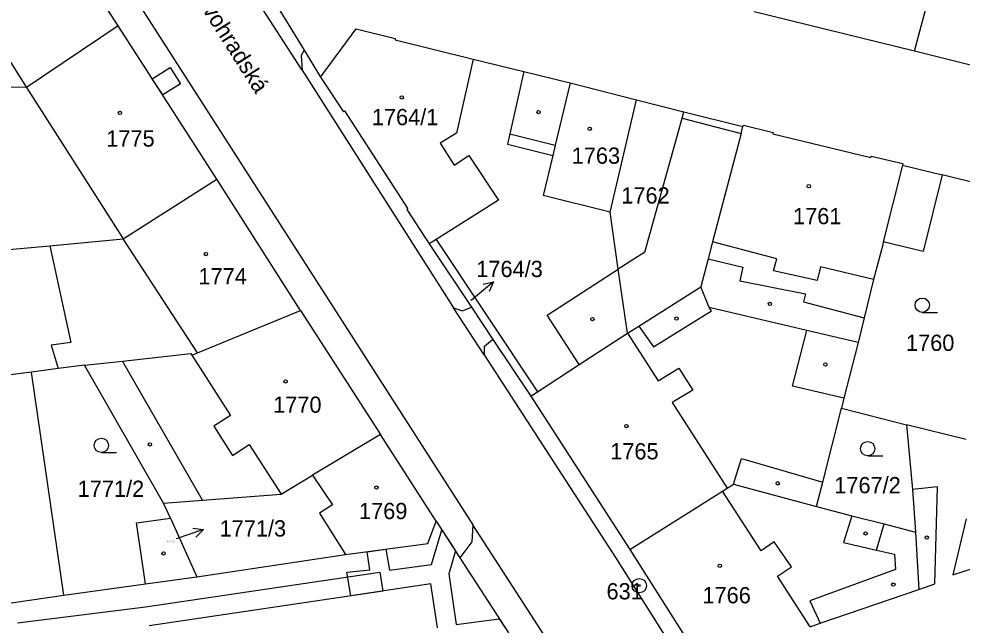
# Model space of a CAD drawing. Extents: x -755819 to -753140, y -1169796 to -1166000.
# Drawn here: x -754926.6 to -754828, y -1167980 to -1167916.7 of the extents above; entities that cross this region are included whole.
import ezdxf

# ---------------------------------------------------------------- set-up
doc = ezdxf.new("R2010")
doc.units = 0
for name, color, linetype in [('Vrstva 1', 7, 'Continuous'), ('Vrstva 15', 7, 'Continuous'), ('Vrstva 16', 7, 'Continuous'), ('Vrstva 17', 7, 'Continuous'), ('Vrstva 18', 7, 'Continuous'), ('Vrstva 19', 7, 'Continuous'), ('Vrstva 24', 7, 'Continuous'), ('Vrstva 25', 7, 'Continuous'), ('Vrstva 27', 7, 'Continuous'), ('Vrstva 4', 7, 'Continuous'), ('Vrstva 6', 7, 'Continuous')]:
    doc.layers.add(name, color=color, linetype=linetype)

msp = doc.modelspace()

# ---------------------------------------------------------------- linework, layer by layer
at = {"layer": 'Vrstva 1'}
for p, q in [((-754936.42, -1167880.27), (-754879.14, -1167969.56)), ((-754896.99, -1167922.04), (-754909.89, -1167901.95)), ((-754906.8, -1167903.58), (-754896.78, -1167919.94)), ((-754916.2, -1167917.41), (-754924.4, -1167904.62)), ((-754832.99, -1167920.04), (-754831.31, -1167913.75)), ((-754832.99, -1167920.04), (-754849.76, -1167915.92)), ((-754916.2, -1167917.41), (-754925.8, -1167923.85)), ((-754905.89, -1167933.41), (-754916.2, -1167917.41)), ((-754895.06, -1167922.75), (-754891.35, -1167917.7)), ((-754891.35, -1167917.7), (-754887.27, -1167918.73)), ((-754887.27, -1167918.73), (-754887.28, -1167918.87)), ((-754887.28, -1167918.87), (-754879.12, -1167920.87)), ((-754896.78, -1167919.94), (-754895.06, -1167922.75)), ((-754818.31, -1167923.73), (-754832.99, -1167920.04)), ((-754879.12, -1167920.87), (-754873.82, -1167922.17)), ((-754896.99, -1167922.04), (-754881.16, -1167946.85)), ((-754873.82, -1167922.17), (-754868.97, -1167923.36)), ((-754895.06, -1167922.75), (-754892.67, -1167926.38)), ((-754868.97, -1167923.36), (-754870.54, -1167929.87)), ((-754868.97, -1167923.36), (-754862.04, -1167925.12)), ((-754925.8, -1167923.85), (-754935.7, -1167923.75)), ((-754864.81, -1167936.87), (-754862.04, -1167925.12)), ((-754862.04, -1167925.12), (-754857.1, -1167926.37)), ((-754892.67, -1167926.38), (-754892.55, -1167926.29)), ((-754892.55, -1167926.29), (-754885.93, -1167936.51)), ((-754857.1, -1167926.37), (-754850.92, -1167927.93)), ((-754851.12, -1167928.63), (-754850.92, -1167927.93)), ((-754850.92, -1167927.93), (-754850.88, -1167927.78)), ((-754850.88, -1167927.78), (-754847.77, -1167928.53)), ((-754851.12, -1167928.63), (-754854.1, -1167939.96)), ((-754847.77, -1167928.53), (-754847.81, -1167928.68)), ((-754847.81, -1167928.68), (-754837.57, -1167931.17)), ((-754870.54, -1167929.87), (-754870.79, -1167930.94)), ((-754870.79, -1167930.94), (-754871.8, -1167935.14)), ((-754837.57, -1167931.17), (-754837.53, -1167931.01)), ((-754837.53, -1167931.01), (-754834.2, -1167931.77)), ((-754834.2, -1167931.77), (-754834.25, -1167931.97)), ((-754834.25, -1167931.97), (-754830.09, -1167932.98)), ((-754820.9, -1167935.23), (-754830.09, -1167932.98)), ((-754915.68, -1167939.67), (-754905.89, -1167933.41)), ((-754897.17, -1167947.16), (-754905.89, -1167933.41)), ((-754864.81, -1167936.87), (-754871.8, -1167935.14)), ((-754885.93, -1167936.51), (-754886.05, -1167936.6)), ((-754886.05, -1167936.6), (-754883.71, -1167940.17)), ((-754863.95, -1167942.82), (-754864.81, -1167936.87)), ((-754923.37, -1167940.37), (-754915.68, -1167939.67)), ((-754883, -1167939.72), (-754883.71, -1167940.17)), ((-754883, -1167939.72), (-754872.4, -1167955.63)), ((-754854.1, -1167939.96), (-754854.57, -1167941.74)), ((-754836.26, -1167939.96), (-754836.32, -1167940.27)), ((-754931.04, -1167941.06), (-754923.37, -1167940.37)), ((-754923.37, -1167940.37), (-754921.17, -1167950.5)), ((-754883.71, -1167940.17), (-754879.29, -1167946.8)), ((-754836.32, -1167940.27), (-754837.27, -1167943.89)), ((-754854.57, -1167941.74), (-754855.34, -1167944.67)), ((-754862.98, -1167949.52), (-754863.95, -1167942.82)), ((-754837.27, -1167943.89), (-754838.26, -1167947.92)), ((-754861.81, -1167948.78), (-754855.34, -1167944.67)), ((-754854.44, -1167946.84), (-754855.34, -1167944.67)), ((-754877.98, -1167951.78), (-754881.16, -1167946.85)), ((-754879.29, -1167946.8), (-754877.06, -1167950.16)), ((-754844.25, -1167949.23), (-754854.44, -1167946.84)), ((-754907.92, -1167951.57), (-754897.17, -1167947.16)), ((-754897.17, -1167947.16), (-754888.81, -1167960.1)), ((-754838.26, -1167947.92), (-754838.9, -1167950.49)), ((-754862.98, -1167949.52), (-754861.81, -1167948.78)), ((-754868.03, -1167952.8), (-754862.98, -1167949.52)), ((-754838.9, -1167950.49), (-754844.25, -1167949.23)), ((-754921.17, -1167950.5), (-754923.2, -1167950.76)), ((-754923.2, -1167950.76), (-754922.5, -1167953.21)), ((-754877.06, -1167950.16), (-754873.1, -1167956.09)), ((-754838.9, -1167950.49), (-754840.37, -1167956.32)), ((-754915.76, -1167952.43), (-754908.62, -1167951.65)), ((-754908.62, -1167951.65), (-754908.52, -1167951.82)), ((-754908.52, -1167951.82), (-754907.92, -1167951.57)), ((-754877.98, -1167951.78), (-754864.18, -1167973.07)), ((-754919.72, -1167952.86), (-754922.5, -1167953.21)), ((-754919.72, -1167952.86), (-754915.76, -1167952.43)), ((-754911.46, -1167967.27), (-754919.72, -1167952.86)), ((-754872.4, -1167955.63), (-754868.03, -1167952.8)), ((-754925.27, -1167953.58), (-754944.76, -1167956.11)), ((-754922.5, -1167953.21), (-754925.27, -1167953.58)), ((-754873.1, -1167956.09), (-754872.4, -1167955.63)), ((-754873.1, -1167956.09), (-754862.75, -1167972.12)), ((-754840.37, -1167956.32), (-754840.63, -1167957.35)), ((-754842.59, -1167965.08), (-754840.63, -1167957.35)), ((-754840.63, -1167957.35), (-754833.85, -1167959.1)), ((-754833.85, -1167959.1), (-754833.2, -1167965.85)), ((-754827.59, -1167960.64), (-754833.85, -1167959.1)), ((-754888.81, -1167960.1), (-754895.92, -1167964.37)), ((-754882.97, -1167969.18), (-754888.81, -1167960.1)), ((-754899.18, -1167966.33), (-754895.92, -1167964.37)), ((-754853.05, -1167966.02), (-754852.56, -1167965.71)), ((-754852.56, -1167965.71), (-754851.9, -1167965.3)), ((-754851.9, -1167965.3), (-754843.24, -1167967.64)), ((-754843.24, -1167967.64), (-754842.59, -1167965.08)), ((-754907.4, -1167966.96), (-754899.18, -1167966.33)), ((-754862.75, -1167972.12), (-754853.05, -1167966.02)), ((-754833.2, -1167965.85), (-754832.88, -1167970.3)), ((-754911.46, -1167967.27), (-754907.4, -1167966.96)), ((-754910.76, -1167968.84), (-754911.46, -1167967.27)), ((-754843.24, -1167967.64), (-754839.55, -1167968.59)), ((-754839.55, -1167968.59), (-754836.18, -1167969.45)), ((-754914.31, -1167969.35), (-754910.76, -1167968.84)), ((-754913.35, -1167975.72), (-754914.31, -1167969.35)), ((-754910.76, -1167968.84), (-754908.01, -1167974.98)), ((-754883.86, -1167971.5), (-754882.97, -1167969.18)), ((-754882.97, -1167969.18), (-754880.51, -1167972.99)), ((-754871.57, -1167981.3), (-754879.14, -1167969.56)), ((-754836.18, -1167969.45), (-754832.88, -1167970.3)), ((-754832.88, -1167970.3), (-754832.56, -1167976.29)), ((-754892.46, -1167972.66), (-754883.86, -1167971.5)), ((-754908.01, -1167974.98), (-754892.46, -1167972.66)), ((-754862.75, -1167972.12), (-754853.7, -1167986.36)), ((-754880.51, -1167972.99), (-754875.44, -1167980.84)), ((-754864.18, -1167973.07), (-754845.56, -1168002.49)), ((-754913.35, -1167975.72), (-754908.01, -1167974.98)), ((-754921.88, -1167976.91), (-754913.35, -1167975.72)), ((-754842.87, -1167979.84), (-754832.56, -1167976.29)), ((-754929.38, -1167977.98), (-754921.88, -1167976.91)), ((-754843.91, -1167980.2), (-754842.87, -1167979.84))]:
    msp.add_line(p, q, dxfattribs=at)
at = {"layer": 'Vrstva 16'}
for p, q in [((-754876.994, -1167944.137), (-754879.28, -1167946.08)), ((-754879.29, -1167946.09), (-754879.28, -1167946.08)), ((-754907.313, -1167970.043), (-754910.15, -1167971.02))]:
    msp.add_line(p, q, dxfattribs=at)
for points in [[(-754878.08, -1167944.404), (-754876.994, -1167944.137), (-754877.432, -1167945.165)], [(-754908.422, -1167969.896), (-754907.313, -1167970.043), (-754908.096, -1167970.842)]]:
    msp.add_lwpolyline(points, dxfattribs=at)
at = {"layer": 'Vrstva 24'}
for radius in [0.75, 0.1]:
    msp.add_circle((-754861.76, -1167975.9), radius, dxfattribs=at)
at = {"layer": 'Vrstva 25'}
for p, q in [((-754832.19, -1167947.34), (-754830.59, -1167947.34)), ((-754917.97, -1167961.99), (-754916.37, -1167961.99)), ((-754837.89, -1167962.34), (-754836.29, -1167962.34))]:
    msp.add_line(p, q, dxfattribs=at)
for centre, radius in [((-754886.58, -1167924.88), 0.175), ((-754916.03, -1167926.49), 0.175), ((-754872.28, -1167926.41), 0.175), ((-754866.94, -1167928.15), 0.175), ((-754844.04, -1167934.15), 0.175), ((-754907.05, -1167941.25), 0.175), ((-754832.19, -1167946.59), 0.75), ((-754848.11, -1167946.46), 0.175), ((-754866.66, -1167948.04), 0.175), ((-754857.87, -1167947.99), 0.175), ((-754842.3, -1167952.79), 0.175), ((-754898.72, -1167954.55), 0.175), ((-754863.1, -1167959.22), 0.175), ((-754917.97, -1167961.24), 0.75), ((-754837.89, -1167961.59), 0.75), ((-754912.9, -1167961.14), 0.175), ((-754889.22, -1167965.65), 0.175), ((-754847.29, -1167965.21), 0.175), ((-754838.11, -1167970.45), 0.175), ((-754831.72, -1167970.88), 0.175), ((-754911.47, -1167972.53), 0.175), ((-754853.34, -1167973.82), 0.175), ((-754835.21, -1167975.79), 0.175)]:
    msp.add_circle(centre, radius, dxfattribs=at)
at = {"layer": 'Vrstva 27'}
for p, q in [((-754912.65, -1167922.92), (-754910.78, -1167921.76)), ((-754910.78, -1167921.76), (-754909.7, -1167923.44)), ((-754911.56, -1167924.6), (-754912.65, -1167922.92)), ((-754909.7, -1167923.44), (-754911.56, -1167924.6)), ((-754883.47, -1167973.7), (-754882.39, -1167970.07)), ((-754882.39, -1167970.07), (-754880.97, -1167972.28)), ((-754890.21, -1167972.36), (-754888.23, -1167972.09)), ((-754889.9, -1167974.25), (-754890.21, -1167972.36)), ((-754888.23, -1167972.09), (-754887.87, -1167974.27)), ((-754880.97, -1167972.28), (-754881.67, -1167974.66)), ((-754913.34, -1167978.13), (-754888.87, -1167974.48)), ((-754892.31, -1167974.48), (-754889.9, -1167974.25)), ((-754891.9, -1167976.98), (-754892.31, -1167974.48)), ((-754888.87, -1167974.48), (-754888.57, -1167976.47)), ((-754887.87, -1167974.27), (-754883.47, -1167973.7)), ((-754881.67, -1167974.66), (-754880.88, -1167979.96)), ((-754888.57, -1167976.47), (-754912.99, -1167980.1)), ((-754883.54, -1167975.71), (-754891.9, -1167976.98)), ((-754882.83, -1167980.32), (-754883.54, -1167975.71)), ((-754926.72, -1167979.8), (-754913.34, -1167978.13)), ((-754880.88, -1167979.96), (-754876.39, -1167979.36)), ((-754876.39, -1167979.36), (-754875.44, -1167980.84))]:
    msp.add_line(p, q, dxfattribs=at)
at = {"layer": 'Vrstva 4'}
for p, q in [((-754929.31, -1167918.3), (-754925.8, -1167923.85)), ((-754896.78, -1167919.94), (-754897.08, -1167920.48)), ((-754897.08, -1167920.48), (-754896.99, -1167922.04)), ((-754879.12, -1167920.87), (-754880.87, -1167928.61)), ((-754873.82, -1167922.17), (-754875.27, -1167928.68)), ((-754925.8, -1167923.85), (-754915.68, -1167939.67)), ((-754861.19, -1167941.04), (-754857.29, -1167927.06)), ((-754857.29, -1167927.06), (-754857.1, -1167926.37)), ((-754857.29, -1167927.06), (-754851.12, -1167928.63)), ((-754880.87, -1167928.61), (-754882.57, -1167929.65)), ((-754875.27, -1167928.68), (-754875.52, -1167929.76)), ((-754875.27, -1167928.68), (-754870.54, -1167929.87)), ((-754882.57, -1167929.65), (-754881.09, -1167931.94)), ((-754875.52, -1167929.76), (-754870.79, -1167930.94)), ((-754881.09, -1167931.94), (-754879.56, -1167930.95)), ((-754879.56, -1167930.95), (-754876.47, -1167935.63)), ((-754834.25, -1167931.97), (-754836.26, -1167939.96)), ((-754876.47, -1167935.63), (-754883, -1167939.72)), ((-754907.92, -1167951.57), (-754915.68, -1167939.67)), ((-754847.39, -1167941.73), (-754854.1, -1167939.96)), ((-754861.19, -1167941.04), (-754863.95, -1167942.82)), ((-754854.57, -1167941.74), (-754850.92, -1167942.63)), ((-754847.73, -1167943.01), (-754847.39, -1167941.73)), ((-754871.39, -1167947.62), (-754863.95, -1167942.82)), ((-754850.92, -1167942.63), (-754851.26, -1167944.04)), ((-754843.16, -1167944.02), (-754847.73, -1167943.01)), ((-754842.82, -1167942.59), (-754843.16, -1167944.02)), ((-754837.27, -1167943.89), (-754842.82, -1167942.59)), ((-754851.26, -1167944.04), (-754844.39, -1167945.4)), ((-754844.39, -1167945.4), (-754844.61, -1167946.24)), ((-754881.16, -1167946.85), (-754880.24, -1167947.18)), ((-754880.24, -1167947.18), (-754879.29, -1167946.8)), ((-754854.2, -1167947.19), (-754854.44, -1167946.84)), ((-754844.61, -1167946.24), (-754838.26, -1167947.92)), ((-754868.03, -1167952.8), (-754871.39, -1167947.62)), ((-754860.27, -1167950.96), (-754854.2, -1167947.19)), ((-754861.81, -1167948.78), (-754860.27, -1167950.96)), ((-754862.98, -1167949.52), (-754859.78, -1167954.49)), ((-754845.73, -1167955.05), (-754844.25, -1167949.23)), ((-754877.97, -1167950.96), (-754877.98, -1167951.78)), ((-754877.06, -1167950.16), (-754877.97, -1167950.96)), ((-754908.52, -1167951.82), (-754904.47, -1167958.12)), ((-754907.4, -1167966.96), (-754915.76, -1167952.43)), ((-754859.78, -1167954.49), (-754857.62, -1167953.16)), ((-754857.62, -1167953.16), (-754856.17, -1167955.46)), ((-754856.17, -1167955.46), (-754858.31, -1167956.77)), ((-754840.37, -1167956.32), (-754845.73, -1167955.05)), ((-754858.31, -1167956.77), (-754852.56, -1167965.71)), ((-754904.47, -1167958.12), (-754906.22, -1167959.25)), ((-754906.22, -1167959.25), (-754904.26, -1167962.29)), ((-754904.26, -1167962.29), (-754902.51, -1167961.16)), ((-754902.51, -1167961.16), (-754899.18, -1167966.33)), ((-754851.9, -1167965.3), (-754851.06, -1167962.61)), ((-754851.06, -1167962.61), (-754842.59, -1167965.08)), ((-754895.92, -1167964.37), (-754893.82, -1167967.47)), ((-754830.6, -1167965.57), (-754833.2, -1167965.85)), ((-754830.86, -1167975.7), (-754830.6, -1167965.57)), ((-754849.03, -1167972.25), (-754853.05, -1167966.02)), ((-754893.82, -1167967.47), (-754895.17, -1167968.32)), ((-754895.17, -1167968.32), (-754892.46, -1167972.66)), ((-754839.55, -1167968.59), (-754840.4, -1167971.38)), ((-754879.14, -1167969.56), (-754879.26, -1167971.32)), ((-754836.96, -1167972.18), (-754836.18, -1167969.45)), ((-754827.6, -1167968.92), (-754829, -1167974.76)), ((-754879.26, -1167971.32), (-754880.51, -1167972.99)), ((-754847.67, -1167971.31), (-754849.03, -1167972.25)), ((-754845.86, -1167973.95), (-754847.67, -1167971.31)), ((-754840.4, -1167971.38), (-754836.96, -1167972.18)), ((-754836.96, -1167972.18), (-754835.09, -1167972.62)), ((-754835.09, -1167972.62), (-754835, -1167974.22)), ((-754829, -1167974.76), (-754823.48, -1167973.01)), ((-754847.33, -1167974.9), (-754845.86, -1167973.95)), ((-754835, -1167974.22), (-754843.94, -1167977.5)), ((-754843.91, -1167980.2), (-754847.33, -1167974.9)), ((-754832.56, -1167976.29), (-754830.86, -1167975.7)), ((-754843.94, -1167977.5), (-754842.87, -1167979.84))]:
    msp.add_line(p, q, dxfattribs=at)
at = {"layer": 'Vrstva 6'}
for p, q in [((-754830.09, -1167932.98), (-754832.1, -1167940.99)), ((-754832.1, -1167940.99), (-754836.26, -1167939.96)), ((-754921.88, -1167976.91), (-754925.27, -1167953.58))]:
    msp.add_line(p, q, dxfattribs=at)

# ---------------------------------------------------------------- texts
at = {"layer": 'Vrstva 15'}
msp.add_text('Novohradská', height=1.7, rotation=302.40713, dxfattribs=at).set_placement((-754908.999, -1167913.281))
at = {"layer": 'Vrstva 16'}
for s, p in [('1764/3', (-754878.792, -1167943.65)), ('1771/3', (-754905.617, -1167970.77))]:
    msp.add_text(s, height=1.7, dxfattribs=at).set_placement(p)
at = {"layer": 'Vrstva 17'}
msp.add_text('631', height=1.7, dxfattribs=at).set_placement((-754865.183, -1167977.34))
at = {"layer": 'Vrstva 18'}
for s, height, p in [('1762', 1.7, (-754863.637, -1167935.97)), ('1764/3', 0.1, (-754879.515, -1167946.09)), ('1760', 1.7, (-754833.887, -1167951.37)), ('1767/2', 1.7, (-754841.384, -1167966.25)), ('1771/2', 1.7, (-754920.447, -1167966.63))]:
    msp.add_text(s, height=height, dxfattribs=at).set_placement(p)
at = {"layer": 'Vrstva 19'}
for s, height, p in [('1764/1', 1.7, (-754889.708, -1167927.78)), ('1775', 1.7, (-754917.457, -1167930.02)), ('1763', 1.7, (-754868.817, -1167931.81)), ('1761', 1.7, (-754845.687, -1167938.13)), ('1774', 1.7, (-754907.827, -1167944.42)), ('1770', 1.7, (-754900.017, -1167957.84)), ('1765', 1.7, (-754864.797, -1167962.71)), ('1769', 1.7, (-754891.047, -1167968.95)), ('1771/3', 0.2, (-754911.164, -1167971.39)), ('1766', 1.7, (-754855.157, -1167977.75))]:
    msp.add_text(s, height=height, dxfattribs=at).set_placement(p)

doc.saveas('drawing.dxf')
